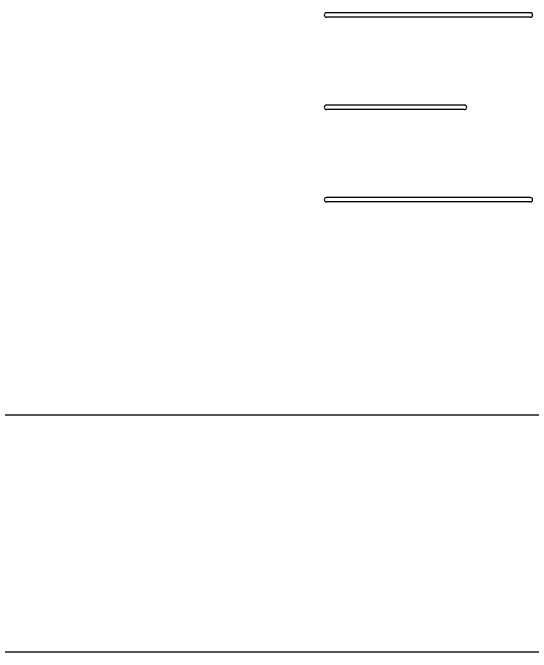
# Model space of a CAD drawing. Extents: x -264205 to -263659, y -1242401 to -1241986.
# Drawn here: x -263915.48 to -263909.59, y -1242128.58 to -1242121.31 of the extents above; entities that cross this region are included whole.
import ezdxf

# ---------------------------------------------------------------- set-up
doc = ezdxf.new("R2010")
doc.units = 0
doc.layers.add('HESCON_OSI_STAVBY_KFA', color=7, linetype='Continuous')
doc.layers.add('SITUACIA_DSP_2D', color=7, linetype='Continuous')

msp = doc.modelspace()

# ---------------------------------------------------------------- linework, layer by layer
at = {"layer": 'HESCON_OSI_STAVBY_KFA'}
msp.add_line((-263917.4528, -1242125.8822), (-263905.5048, -1242125.8822), dxfattribs=at)
msp.add_line((-263917.4528, -1242125.8822), (-263905.5048, -1242125.8822), dxfattribs=at)
at = {"layer": 'SITUACIA_DSP_2D'}
for p, q in [((-263909.5936, -1242121.3058), (-263911.9127, -1242121.3058)), ((-263909.5936, -1242121.3558), (-263911.9127, -1242121.3558)), ((-263910.3436, -1242122.3569), (-263911.9127, -1242122.3569)), ((-263910.3436, -1242122.4069), (-263911.9127, -1242122.4069)), ((-263909.5936, -1242123.408), (-263911.9127, -1242123.408)), ((-263909.5936, -1242123.458), (-263911.9127, -1242123.458)), ((-263909.0428, -1242128.5822), (-263917.0928, -1242128.5822))]:
    msp.add_line(p, q, dxfattribs=at)
for centre, start, end in [((-263911.9127, -1242121.3308), 90, 270), ((-263909.5936, -1242121.3308), 270, 90), ((-263911.9127, -1242122.3819), 90, 180), ((-263910.3436, -1242122.3819), 0, 90), ((-263911.9127, -1242122.3819), 180, 270), ((-263910.3436, -1242122.3819), 270, 0), ((-263911.9127, -1242123.433), 90, 270), ((-263909.5936, -1242123.433), 270, 90)]:
    msp.add_arc(centre, 0.025, start, end, dxfattribs=at)

doc.saveas('drawing.dxf')
